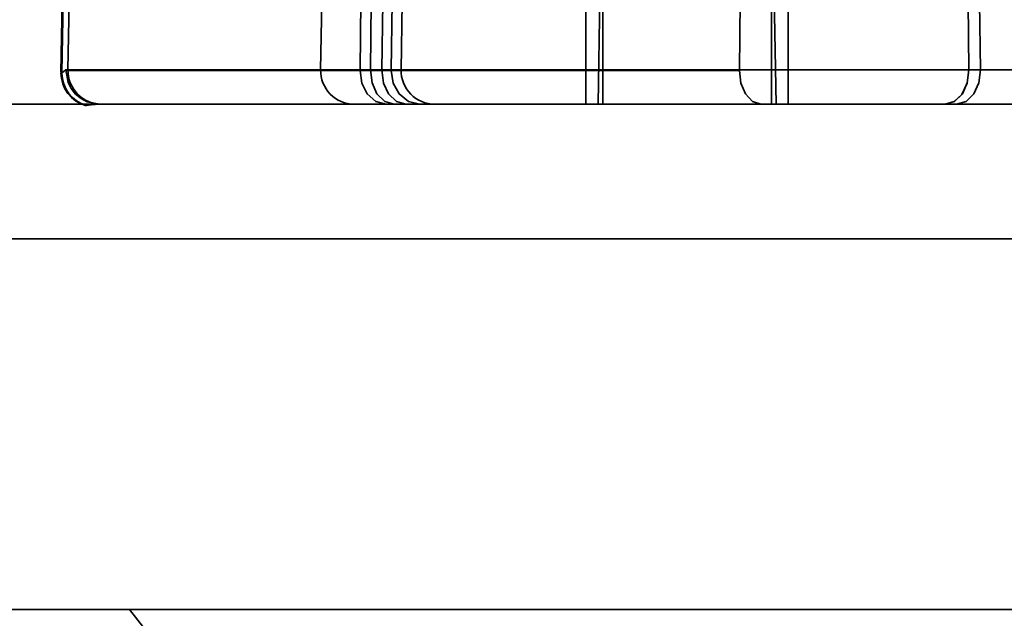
# Model space of a CAD drawing. Header units: millimetres. Extents: x -1465 to 393277, y -3788 to 454312.
# Tile 369 of 656: x 358485 to 358515, y 11625 to 11642. Entities that reach past the tile are written whole.
import ezdxf

# ---------------------------------------------------------------- set-up
doc = ezdxf.new("R2010")
doc.units = ezdxf.units.MM
doc.header["$XCLIPFRAME"] = 2
for name, color, linetype in [('AHU03-3-68634OBJ', 8, 'Continuous'), ('EC-MTR_250-0_7OBJ', 8, 'Continuous'), ('HEX_HEAD_SCR_M6X16OBJ', 8, 'Continuous')]:
    doc.layers.add(name, color=color, linetype=linetype)
picture_1 = doc.add_image_def('image1.bmp', size_in_pixel=(951, 911))

msp = doc.modelspace()

# ---------------------------------------------------------------- linework, layer by layer
at = {"layer": 'AHU03-3-68634OBJ', "color": 8, "linetype": 'Continuous', "lineweight": 35, "ltscale": 100}
for p, q in [((358697.111, 11639.827), (358429.111, 11639.827)), ((358696.611, 11635.827), (358429.611, 11635.827)), ((358696.611, 11624.827), (358429.611, 11624.827))]:
    msp.add_line(p, q, dxfattribs=at)
at = {"layer": 'EC-MTR_250-0_7OBJ', "color": 8, "linetype": 'Continuous', "lineweight": 35, "ltscale": 100}
for p, q in [((358502.628, 11647.827), (358502.489, 11639.827)), ((358507.628, 11647.827), (358507.768, 11639.827)), ((358486.595, 11642.883), (358486.558, 11640.77)), ((358486.589, 11640.77), (358486.626, 11642.883)), ((358486.766, 11640.845), (358486.801, 11642.845)), ((358494.292, 11642.845), (358494.257, 11640.845)), ((358495.428, 11640.845), (358495.456, 11642.889)), ((358495.761, 11642.845), (358495.737, 11640.845)), ((358496.077, 11640.845), (358496.102, 11642.845)), ((358496.35, 11640.845), (358496.38, 11642.845)), ((358496.647, 11640.845), (358496.682, 11642.845)), ((358506.68, 11640.845), (358506.703, 11642.889)), ((358513.488, 11640.845), (358513.463, 11642.845)), ((358513.804, 11642.845), (358513.828, 11640.845)), ((358486.589, 11640.77), (358486.558, 11640.77)), ((358486.558, 11640.752), (358486.589, 11640.752)), ((358486.706, 11640.845), (358486.766, 11640.845)), ((358506.68, 11640.827), (358486.765, 11640.827)), ((358506.68, 11640.845), (358486.766, 11640.845)), ((358516.24, 11640.845), (358506.68, 11640.845)), ((358487.706, 11639.827), (358512.781, 11639.827)), ((358513.121, 11639.827), (358512.781, 11639.827)), ((358513.121, 11639.827), (358552.882, 11639.827)), ((358487.286, 11639.79), (358487.318, 11639.79)), ((358489.611, 11623.527), (358488.596, 11624.827))]:
    msp.add_line(p, q, dxfattribs=at)
at = {"layer": 'EC-MTR_250-0_7OBJ', "color": 8, "linetype": 'Continuous', "lineweight": 35, "ltscale": 100, "flags": 128}
for points in [[(358486.589, 11640.77), (358486.612, 11640.78), (358486.629, 11640.792), (358486.641, 11640.803), (358486.66, 11640.82), (358486.672, 11640.83), (358486.684, 11640.838), (358486.695, 11640.843), (358486.706, 11640.845)], [(358486.706, 11640.845), (358486.771, 11640.472), (358486.863, 11640.289), (358486.993, 11640.126), (358487.153, 11639.994), (358487.334, 11639.899), (358487.706, 11639.827)], [(358495.428, 11640.827), (358495.485, 11640.449), (358495.645, 11640.131), (358495.894, 11639.908), (358496.196, 11639.827)], [(358495.429, 11640.827), (358495.486, 11640.45), (358495.645, 11640.131), (358495.894, 11639.908), (358496.196, 11639.827)], [(358495.737, 11640.845), (358495.786, 11640.462), (358495.932, 11640.138), (358496.162, 11639.91), (358496.444, 11639.827)], [(358496.077, 11640.845), (358496.129, 11640.449), (358496.276, 11640.131), (358496.506, 11639.908), (358496.784, 11639.827)], [(358496.35, 11640.827), (358496.413, 11640.449), (358496.589, 11640.131), (358496.864, 11639.908), (358497.197, 11639.827)], [(358506.68, 11640.827), (358506.727, 11640.449), (358506.86, 11640.131), (358507.068, 11639.908), (358507.32, 11639.827)], [(358506.681, 11640.827), (358506.728, 11640.45), (358506.861, 11640.131), (358507.068, 11639.908), (358507.32, 11639.827)], [(358513.488, 11640.845), (358513.439, 11640.462), (358513.293, 11640.138), (358513.062, 11639.91), (358512.781, 11639.827)], [(358512.781, 11639.827), (358513.051, 11639.903), (358513.277, 11640.115), (358513.434, 11640.446), (358513.487, 11640.844)], [(358513.828, 11640.845), (358513.779, 11640.462), (358513.633, 11640.138), (358513.403, 11639.91), (358513.121, 11639.827)], [(358487.318, 11639.79), (358487.375, 11639.798), (358487.459, 11639.81), (358487.57, 11639.822), (358487.706, 11639.827)]]:
    msp.add_lwpolyline(points, dxfattribs=at)
at = {"layer": 'EC-MTR_250-0_7OBJ', "color": 8, "linetype": 'Continuous', "lineweight": 35, "ltscale": 100}
for centre, start, end in [((358487.558, 11640.752), 180, 254.2574), ((358487.589, 11640.752), 180.0001, 254.2498), ((358487.765, 11640.827), 178.9968, 269.9969), ((358495.258, 11640.827), 178.9915, 269.9594), ((358497.647, 11640.827), 179, 270)]:
    msp.add_arc(centre, 1, start, end, dxfattribs=at)
at = {"layer": 'HEX_HEAD_SCR_M6X16OBJ', "color": 8, "linetype": 'Continuous', "lineweight": 35, "ltscale": 100}
for p, q in [((358502.628, 11650.227), (358502.628, 11639.827)), ((358507.628, 11650.227), (358507.628, 11639.827)), ((358502.128, 11639.827), (358502.128, 11649.727)), ((358508.128, 11639.827), (358508.128, 11649.727))]:
    msp.add_line(p, q, dxfattribs=at)

# ---------------------------------------------------------------- pictures from other files: only their frames are drawn
at = {"color": 8, "lineweight": 13}
image = msp.add_image(picture_1, insert=(357606.986, 12545.821), size_in_units=(1986.021, 1904.625), rotation=-90, dxfattribs=at)
image.set_boundary_path([(-0.5, -0.5), (950.5, 910.5)])

doc.saveas('drawing.dxf')
